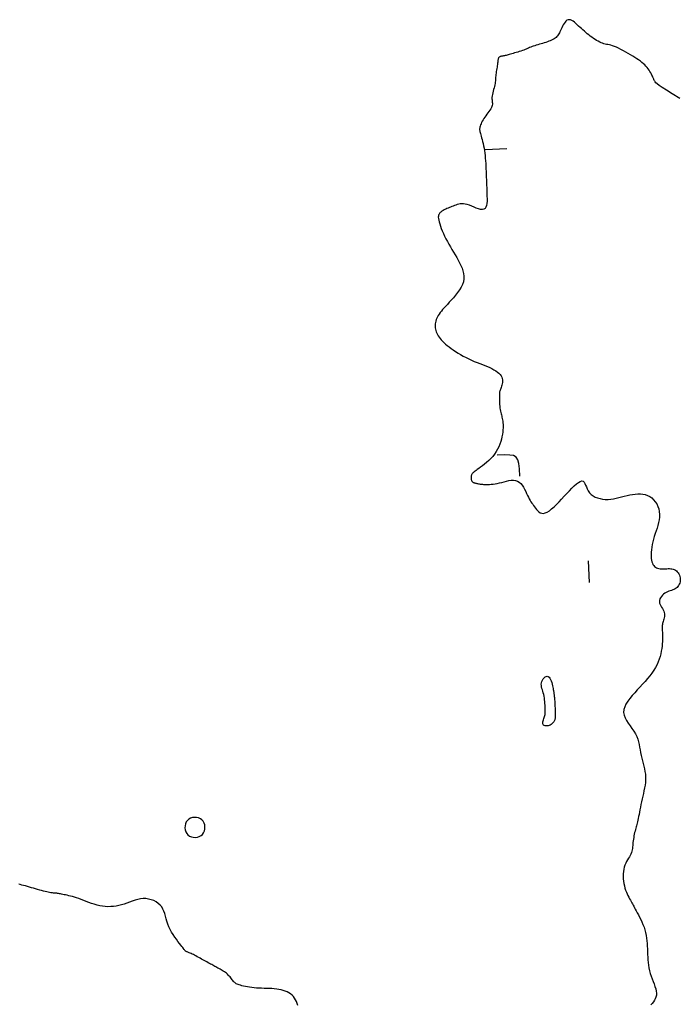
# Model space of a CAD drawing. Header units: millimetres. Extents: x 32690613 to 32693367, y 5343692 to 5344708.
# Tile 862 of 1009: x 32693231 to 32693261, y 5344105 to 5344150. Entities that reach past the tile are written whole.
import ezdxf

# ---------------------------------------------------------------- set-up
doc = ezdxf.new("R2010")
doc.units = ezdxf.units.MM
doc.header["$LTSCALE"] = 20
doc.layers.add('02-DGM_HL_492.50', color=92, linetype='Continuous')

msp = doc.modelspace()

# ---------------------------------------------------------------- linework, layer by layer
at = {"layer": '02-DGM_HL_492.50', "elevation": 492.5, "flags": 128}
for points in [[(32693260.986, 5344146.691), (32693260.645, 5344146.902), (32693260.381, 5344147.069), (32693260.186, 5344147.198), (32693260.047, 5344147.295), (32693259.954, 5344147.365), (32693259.896, 5344147.416), (32693259.863, 5344147.452), (32693259.844, 5344147.481), (32693259.829, 5344147.506), (32693259.817, 5344147.53), (32693259.806, 5344147.554), (32693259.795, 5344147.58), (32693259.783, 5344147.607), (32693259.771, 5344147.637), (32693259.755, 5344147.672), (32693259.737, 5344147.712), (32693259.714, 5344147.758), (32693259.687, 5344147.809), (32693259.656, 5344147.864), (32693259.621, 5344147.923), (32693259.581, 5344147.984), (32693259.537, 5344148.046), (32693259.489, 5344148.108), (32693259.437, 5344148.169), (32693259.38, 5344148.228), (32693259.319, 5344148.287), (32693259.253, 5344148.344), (32693259.181, 5344148.401), (32693259.104, 5344148.458), (32693259.021, 5344148.515), (32693258.931, 5344148.574), (32693258.835, 5344148.635), (32693258.732, 5344148.697), (32693258.624, 5344148.76), (32693258.514, 5344148.822), (32693258.402, 5344148.883), (32693258.292, 5344148.94), (32693258.186, 5344148.992), (32693258.084, 5344149.038), (32693257.991, 5344149.076), (32693257.907, 5344149.106), (32693257.831, 5344149.129), (32693257.761, 5344149.146), (32693257.696, 5344149.16), (32693257.634, 5344149.173), (32693257.574, 5344149.186), (32693257.514, 5344149.202), (32693257.452, 5344149.222), (32693257.387, 5344149.247), (32693257.319, 5344149.278), (32693257.249, 5344149.314), (32693257.177, 5344149.355), (32693257.105, 5344149.399), (32693257.032, 5344149.447), (32693256.96, 5344149.497), (32693256.888, 5344149.55), (32693256.818, 5344149.604), (32693256.749, 5344149.66), (32693256.682, 5344149.717), (32693256.615, 5344149.775), (32693256.549, 5344149.834), (32693256.483, 5344149.893), (32693256.418, 5344149.953), (32693256.353, 5344150.013), (32693256.288, 5344150.072), (32693256.224, 5344150.13), (32693256.16, 5344150.183), (32693256.098, 5344150.229), (32693256.037, 5344150.266), (32693255.979, 5344150.291), (32693255.923, 5344150.304), (32693255.869, 5344150.3), (32693255.819, 5344150.279), (32693255.773, 5344150.243), (32693255.729, 5344150.194), (32693255.688, 5344150.136), (32693255.65, 5344150.072), (32693255.615, 5344150.004), (32693255.583, 5344149.936), (32693255.553, 5344149.87), (32693255.525, 5344149.809), (32693255.499, 5344149.753), (32693255.473, 5344149.701), (32693255.446, 5344149.654), (32693255.419, 5344149.609), (32693255.389, 5344149.568), (32693255.355, 5344149.53), (32693255.317, 5344149.494), (32693255.274, 5344149.46), (32693255.226, 5344149.428), (32693255.174, 5344149.397), (32693255.117, 5344149.368), (32693255.056, 5344149.341), (32693254.992, 5344149.314), (32693254.924, 5344149.289), (32693254.854, 5344149.265), (32693254.78, 5344149.242), (32693254.705, 5344149.219), (32693254.63, 5344149.197), (32693254.555, 5344149.176), (32693254.481, 5344149.155), (32693254.409, 5344149.134), (32693254.341, 5344149.113), (32693254.276, 5344149.092), (32693254.217, 5344149.071), (32693254.162, 5344149.049), (32693254.109, 5344149.027), (32693254.058, 5344149.005), (32693254.006, 5344148.983), (32693253.953, 5344148.96), (32693253.898, 5344148.937), (32693253.839, 5344148.914), (32693253.775, 5344148.891), (32693253.707, 5344148.867), (32693253.636, 5344148.844), (32693253.564, 5344148.821), (32693253.492, 5344148.799), (32693253.422, 5344148.778), (32693253.354, 5344148.758), (32693253.29, 5344148.739), (32693253.23, 5344148.722), (32693253.175, 5344148.706), (32693253.125, 5344148.692), (32693253.078, 5344148.679), (32693253.035, 5344148.668), (32693252.994, 5344148.658), (32693252.955, 5344148.649), (32693252.918, 5344148.642), (32693252.883, 5344148.636), (32693252.849, 5344148.63), (32693252.817, 5344148.625), (32693252.787, 5344148.619), (32693252.76, 5344148.612), (32693252.736, 5344148.603), (32693252.715, 5344148.592), (32693252.698, 5344148.577), (32693252.685, 5344148.559), (32693252.675, 5344148.537), (32693252.668, 5344148.511), (32693252.662, 5344148.48), (32693252.658, 5344148.445), (32693252.653, 5344148.404), (32693252.648, 5344148.359), (32693252.642, 5344148.308), (32693252.634, 5344148.252), (32693252.624, 5344148.192), (32693252.613, 5344148.128), (32693252.602, 5344148.062), (32693252.59, 5344147.994), (32693252.579, 5344147.927), (32693252.57, 5344147.861), (32693252.562, 5344147.796), (32693252.556, 5344147.735), (32693252.551, 5344147.676), (32693252.548, 5344147.618), (32693252.544, 5344147.561), (32693252.539, 5344147.503), (32693252.532, 5344147.443), (32693252.523, 5344147.382), (32693252.511, 5344147.316), (32693252.495, 5344147.247), (32693252.477, 5344147.175), (32693252.457, 5344147.101), (32693252.437, 5344147.026), (32693252.418, 5344146.951), (32693252.402, 5344146.879), (32693252.39, 5344146.809), (32693252.383, 5344146.744), (32693252.383, 5344146.684), (32693252.386, 5344146.628), (32693252.392, 5344146.576), (32693252.398, 5344146.526), (32693252.402, 5344146.477), (32693252.403, 5344146.428), (32693252.397, 5344146.379), (32693252.383, 5344146.327), (32693252.359, 5344146.273), (32693252.327, 5344146.216), (32693252.288, 5344146.157), (32693252.244, 5344146.096), (32693252.197, 5344146.034), (32693252.149, 5344145.97), (32693252.101, 5344145.906), (32693252.054, 5344145.842), (32693252.012, 5344145.778), (32693251.974, 5344145.714), (32693251.939, 5344145.652), (32693251.909, 5344145.592), (32693251.883, 5344145.535), (32693251.861, 5344145.48), (32693251.844, 5344145.429), (32693251.831, 5344145.383), (32693251.822, 5344145.341), (32693251.818, 5344145.302), (32693251.817, 5344145.264), (32693251.821, 5344145.226), (32693251.828, 5344145.186), (32693251.839, 5344145.141), (32693251.853, 5344145.091), (32693251.869, 5344145.034), (32693251.889, 5344144.968), (32693251.91, 5344144.893), (32693251.932, 5344144.81), (32693251.955, 5344144.72), (32693251.978, 5344144.625), (32693252.001, 5344144.523), (32693252.021, 5344144.417), (32693252.039, 5344144.307), (32693252.055, 5344144.193), (32693252.068, 5344144.077), (32693252.078, 5344143.958), (32693252.087, 5344143.837), (32693252.094, 5344143.715), (32693252.1, 5344143.591), (32693252.106, 5344143.467), (32693252.11, 5344143.342), (32693252.115, 5344143.217), (32693252.12, 5344143.092), (32693252.125, 5344142.967), (32693252.13, 5344142.843), (32693252.135, 5344142.718), (32693252.14, 5344142.593), (32693252.145, 5344142.468), (32693252.149, 5344142.343), (32693252.154, 5344142.219), (32693252.156, 5344142.097), (32693252.155, 5344141.982), (32693252.147, 5344141.877), (32693252.131, 5344141.785), (32693252.104, 5344141.708), (32693252.065, 5344141.65), (32693252.011, 5344141.615), (32693251.942, 5344141.603), (32693251.859, 5344141.613), (32693251.765, 5344141.638), (32693251.665, 5344141.674), (32693251.56, 5344141.717), (32693251.454, 5344141.761), (32693251.35, 5344141.802), (32693251.252, 5344141.835), (32693251.161, 5344141.857), (32693251.077, 5344141.867), (32693251, 5344141.868), (32693250.928, 5344141.861), (32693250.86, 5344141.847), (32693250.795, 5344141.829), (32693250.732, 5344141.808), (32693250.67, 5344141.785), (32693250.609, 5344141.761), (32693250.548, 5344141.738), (32693250.488, 5344141.715), (32693250.43, 5344141.693), (32693250.374, 5344141.67), (32693250.321, 5344141.648), (32693250.272, 5344141.627), (32693250.227, 5344141.606), (32693250.186, 5344141.586), (32693250.15, 5344141.566), (32693250.117, 5344141.547), (32693250.087, 5344141.528), (32693250.061, 5344141.508), (32693250.037, 5344141.488), (32693250.015, 5344141.468), (32693249.994, 5344141.447), (32693249.975, 5344141.425), (32693249.957, 5344141.4), (32693249.943, 5344141.371), (32693249.931, 5344141.337), (32693249.925, 5344141.297), (32693249.923, 5344141.249), (32693249.928, 5344141.191), (32693249.94, 5344141.122), (32693249.959, 5344141.042), (32693249.986, 5344140.951), (32693250.019, 5344140.851), (32693250.059, 5344140.743), (32693250.105, 5344140.63), (32693250.156, 5344140.512), (32693250.212, 5344140.391), (32693250.274, 5344140.268), (32693250.339, 5344140.146), (32693250.407, 5344140.023), (32693250.478, 5344139.901), (32693250.55, 5344139.778), (32693250.622, 5344139.656), (32693250.695, 5344139.534), (32693250.766, 5344139.412), (32693250.834, 5344139.289), (32693250.9, 5344139.167), (32693250.96, 5344139.044), (32693251.012, 5344138.921), (32693251.054, 5344138.797), (32693251.083, 5344138.673), (32693251.098, 5344138.549), (32693251.095, 5344138.424), (32693251.073, 5344138.298), (32693251.03, 5344138.171), (32693250.969, 5344138.045), (32693250.894, 5344137.92), (32693250.807, 5344137.797), (32693250.714, 5344137.679), (32693250.616, 5344137.565), (32693250.519, 5344137.456), (32693250.426, 5344137.355), (32693250.34, 5344137.262), (32693250.261, 5344137.175), (32693250.189, 5344137.095), (32693250.123, 5344137.02), (32693250.064, 5344136.949), (32693250.011, 5344136.882), (32693249.963, 5344136.816), (32693249.922, 5344136.752), (32693249.885, 5344136.688), (32693249.854, 5344136.624), (32693249.827, 5344136.56), (32693249.806, 5344136.497), (32693249.791, 5344136.434), (32693249.78, 5344136.371), (32693249.775, 5344136.308), (32693249.775, 5344136.246), (32693249.78, 5344136.183), (32693249.79, 5344136.121), (32693249.805, 5344136.059), (32693249.826, 5344135.997), (32693249.852, 5344135.936), (32693249.883, 5344135.874), (32693249.919, 5344135.813), (32693249.961, 5344135.752), (32693250.007, 5344135.692), (32693250.06, 5344135.631), (32693250.118, 5344135.569), (32693250.182, 5344135.507), (32693250.253, 5344135.444), (32693250.331, 5344135.38), (32693250.416, 5344135.314), (32693250.509, 5344135.246), (32693250.609, 5344135.175), (32693250.716, 5344135.104), (32693250.829, 5344135.032), (32693250.947, 5344134.96), (32693251.069, 5344134.89), (32693251.194, 5344134.823), (32693251.32, 5344134.759), (32693251.447, 5344134.699), (32693251.574, 5344134.643), (32693251.7, 5344134.592), (32693251.824, 5344134.545), (32693251.945, 5344134.499), (32693252.062, 5344134.455), (32693252.174, 5344134.41), (32693252.28, 5344134.365), (32693252.38, 5344134.318), (32693252.471, 5344134.268), (32693252.555, 5344134.216), (32693252.63, 5344134.161), (32693252.696, 5344134.104), (32693252.751, 5344134.046), (32693252.797, 5344133.986), (32693252.832, 5344133.926), (32693252.856, 5344133.864), (32693252.869, 5344133.802), (32693252.871, 5344133.74), (32693252.866, 5344133.679), (32693252.854, 5344133.62), (32693252.838, 5344133.563), (32693252.82, 5344133.508), (32693252.8, 5344133.458), (32693252.782, 5344133.411), (32693252.766, 5344133.368), (32693252.754, 5344133.329), (32693252.743, 5344133.291), (32693252.735, 5344133.253), (32693252.729, 5344133.212), (32693252.725, 5344133.167), (32693252.722, 5344133.116), (32693252.721, 5344133.058), (32693252.721, 5344132.991), (32693252.722, 5344132.917), (32693252.724, 5344132.838), (32693252.728, 5344132.755), (32693252.733, 5344132.672), (32693252.74, 5344132.59), (32693252.749, 5344132.511), (32693252.759, 5344132.437), (32693252.771, 5344132.37), (32693252.784, 5344132.309), (32693252.798, 5344132.252), (32693252.813, 5344132.197), (32693252.827, 5344132.144), (32693252.841, 5344132.09), (32693252.854, 5344132.034), (32693252.866, 5344131.974), (32693252.876, 5344131.909), (32693252.883, 5344131.839), (32693252.888, 5344131.764), (32693252.89, 5344131.683), (32693252.888, 5344131.597), (32693252.883, 5344131.506), (32693252.873, 5344131.409), (32693252.859, 5344131.307), (32693252.839, 5344131.199), (32693252.814, 5344131.088), (32693252.783, 5344130.973), (32693252.744, 5344130.857), (32693252.698, 5344130.741), (32693252.643, 5344130.626), (32693252.579, 5344130.513), (32693252.505, 5344130.403), (32693252.421, 5344130.298), (32693252.329, 5344130.199), (32693252.232, 5344130.105), (32693252.133, 5344130.018), (32693252.035, 5344129.937), (32693251.941, 5344129.864), (32693251.853, 5344129.798), (32693251.775, 5344129.741), (32693251.707, 5344129.692), (32693251.651, 5344129.651), (32693251.605, 5344129.616), (32693251.567, 5344129.587), (32693251.536, 5344129.561), (32693251.512, 5344129.538), (32693251.492, 5344129.517), (32693251.476, 5344129.496), (32693251.462, 5344129.474), (32693251.451, 5344129.451), (32693251.441, 5344129.428), (32693251.434, 5344129.404), (32693251.429, 5344129.379), (32693251.426, 5344129.355), (32693251.424, 5344129.33), (32693251.425, 5344129.305), (32693251.426, 5344129.28), (32693251.43, 5344129.255), (32693251.435, 5344129.231), (32693251.442, 5344129.208), (32693251.451, 5344129.187), (32693251.462, 5344129.167), (32693251.475, 5344129.148), (32693251.49, 5344129.132), (32693251.507, 5344129.118), (32693251.527, 5344129.106), (32693251.548, 5344129.096), (32693251.572, 5344129.088), (32693251.599, 5344129.08), (32693251.627, 5344129.073), (32693251.657, 5344129.066), (32693251.69, 5344129.059), (32693251.725, 5344129.052), (32693251.762, 5344129.045), (32693251.802, 5344129.037), (32693251.845, 5344129.03), (32693251.892, 5344129.024), (32693251.943, 5344129.018), (32693251.999, 5344129.013), (32693252.059, 5344129.01), (32693252.124, 5344129.008), (32693252.194, 5344129.008), (32693252.27, 5344129.01), (32693252.351, 5344129.016), (32693252.436, 5344129.025), (32693252.527, 5344129.038), (32693252.623, 5344129.055), (32693252.723, 5344129.077), (32693252.829, 5344129.104), (32693252.938, 5344129.134), (32693253.048, 5344129.161), (32693253.157, 5344129.185), (32693253.264, 5344129.2), (32693253.367, 5344129.204), (32693253.465, 5344129.194), (32693253.554, 5344129.165), (32693253.634, 5344129.117), (32693253.706, 5344129.051), (32693253.77, 5344128.972), (32693253.828, 5344128.883), (32693253.88, 5344128.788), (32693253.927, 5344128.691), (32693253.972, 5344128.595), (32693254.013, 5344128.505), (32693254.054, 5344128.424), (32693254.093, 5344128.35), (32693254.132, 5344128.282), (32693254.17, 5344128.219), (32693254.21, 5344128.16), (32693254.25, 5344128.102), (32693254.291, 5344128.043), (32693254.334, 5344127.984), (32693254.379, 5344127.922), (32693254.428, 5344127.861), (32693254.48, 5344127.804), (32693254.536, 5344127.754), (32693254.598, 5344127.716), (32693254.666, 5344127.692), (32693254.741, 5344127.686), (32693254.823, 5344127.703), (32693254.914, 5344127.743), (32693255.011, 5344127.806), (32693255.116, 5344127.888), (32693255.225, 5344127.985), (32693255.338, 5344128.096), (32693255.455, 5344128.215), (32693255.574, 5344128.341), (32693255.694, 5344128.471), (32693255.814, 5344128.6), (32693255.931, 5344128.725), (32693256.046, 5344128.842), (32693256.155, 5344128.947), (32693256.256, 5344129.037), (32693256.349, 5344129.106), (32693256.431, 5344129.152), (32693256.5, 5344129.169), (32693256.556, 5344129.157), (32693256.602, 5344129.118), (32693256.64, 5344129.058), (32693256.675, 5344128.982), (32693256.71, 5344128.895), (32693256.749, 5344128.804), (32693256.797, 5344128.713), (32693256.855, 5344128.627), (32693256.928, 5344128.552), (32693257.014, 5344128.488), (32693257.112, 5344128.434), (32693257.219, 5344128.391), (32693257.333, 5344128.359), (32693257.453, 5344128.338), (32693257.576, 5344128.327), (32693257.701, 5344128.327), (32693257.826, 5344128.336), (32693257.95, 5344128.355), (32693258.074, 5344128.379), (32693258.198, 5344128.409), (32693258.322, 5344128.441), (32693258.446, 5344128.473), (32693258.57, 5344128.504), (32693258.694, 5344128.532), (32693258.818, 5344128.555), (32693258.941, 5344128.571), (32693259.063, 5344128.58), (32693259.182, 5344128.579), (32693259.297, 5344128.568), (32693259.409, 5344128.545), (32693259.514, 5344128.508), (32693259.614, 5344128.457), (32693259.706, 5344128.391), (32693259.79, 5344128.31), (32693259.865, 5344128.218), (32693259.93, 5344128.115), (32693259.983, 5344128.004), (32693260.023, 5344127.887), (32693260.05, 5344127.765), (32693260.063, 5344127.641), (32693260.06, 5344127.515), (32693260.045, 5344127.39), (32693260.019, 5344127.264), (32693259.985, 5344127.137), (32693259.945, 5344127.011), (32693259.902, 5344126.884), (32693259.86, 5344126.757), (32693259.819, 5344126.63), (32693259.782, 5344126.504), (32693259.751, 5344126.379), (32693259.724, 5344126.256), (32693259.703, 5344126.136), (32693259.686, 5344126.02), (32693259.676, 5344125.909), (32693259.671, 5344125.805), (32693259.671, 5344125.707), (32693259.678, 5344125.618), (32693259.69, 5344125.536), (32693259.708, 5344125.462), (32693259.731, 5344125.397), (32693259.76, 5344125.339), (32693259.793, 5344125.29), (32693259.831, 5344125.248), (32693259.874, 5344125.215), (32693259.921, 5344125.189), (32693259.972, 5344125.17), (32693260.026, 5344125.158), (32693260.083, 5344125.15), (32693260.142, 5344125.146), (32693260.203, 5344125.145), (32693260.265, 5344125.147), (32693260.327, 5344125.149), (32693260.389, 5344125.151), (32693260.451, 5344125.153), (32693260.512, 5344125.152), (32693260.572, 5344125.148), (32693260.63, 5344125.141), (32693260.686, 5344125.128), (32693260.738, 5344125.109), (32693260.788, 5344125.084), (32693260.834, 5344125.05), (32693260.876, 5344125.01), (32693260.914, 5344124.964), (32693260.946, 5344124.913), (32693260.973, 5344124.857), (32693260.993, 5344124.798), (32693261.006, 5344124.738), (32693261.013, 5344124.675), (32693261.011, 5344124.613), (32693261.003, 5344124.551), (32693260.987, 5344124.491), (32693260.965, 5344124.434), (32693260.937, 5344124.38), (32693260.903, 5344124.331), (32693260.864, 5344124.288), (32693260.821, 5344124.251), (32693260.773, 5344124.221), (32693260.722, 5344124.198), (32693260.668, 5344124.178), (32693260.611, 5344124.159), (32693260.552, 5344124.141), (32693260.492, 5344124.121), (32693260.431, 5344124.097), (32693260.369, 5344124.067), (32693260.309, 5344124.029), (32693260.25, 5344123.985), (32693260.196, 5344123.935), (32693260.147, 5344123.881), (32693260.107, 5344123.823), (32693260.076, 5344123.762), (32693260.058, 5344123.7), (32693260.052, 5344123.637), (32693260.062, 5344123.575), (32693260.084, 5344123.513), (32693260.115, 5344123.452), (32693260.151, 5344123.391), (32693260.189, 5344123.33), (32693260.225, 5344123.269), (32693260.257, 5344123.207), (32693260.28, 5344123.146), (32693260.293, 5344123.084), (32693260.295, 5344123.022), (32693260.29, 5344122.961), (32693260.279, 5344122.901), (32693260.264, 5344122.843), (32693260.247, 5344122.787), (32693260.23, 5344122.734), (32693260.215, 5344122.684), (32693260.203, 5344122.639), (32693260.194, 5344122.596), (32693260.188, 5344122.554), (32693260.185, 5344122.511), (32693260.184, 5344122.467), (32693260.184, 5344122.419), (32693260.186, 5344122.367), (32693260.188, 5344122.308), (32693260.19, 5344122.242), (32693260.193, 5344122.168), (32693260.194, 5344122.088), (32693260.195, 5344122.001), (32693260.193, 5344121.908), (32693260.19, 5344121.81), (32693260.183, 5344121.706), (32693260.174, 5344121.599), (32693260.16, 5344121.487), (32693260.142, 5344121.371), (32693260.118, 5344121.253), (32693260.088, 5344121.131), (32693260.05, 5344121.008), (32693260.002, 5344120.882), (32693259.946, 5344120.756), (32693259.878, 5344120.628), (32693259.799, 5344120.5), (32693259.71, 5344120.371), (32693259.613, 5344120.242), (32693259.507, 5344120.113), (32693259.396, 5344119.984), (32693259.281, 5344119.854), (32693259.163, 5344119.724), (32693259.043, 5344119.595), (32693258.923, 5344119.465), (32693258.808, 5344119.335), (32693258.7, 5344119.206), (32693258.604, 5344119.077), (32693258.524, 5344118.949), (32693258.463, 5344118.821), (32693258.426, 5344118.695), (32693258.416, 5344118.569), (32693258.435, 5344118.445), (32693258.48, 5344118.322), (32693258.545, 5344118.199), (32693258.623, 5344118.077), (32693258.709, 5344117.955), (32693258.796, 5344117.834), (32693258.88, 5344117.712), (32693258.954, 5344117.59), (32693259.014, 5344117.467), (32693259.061, 5344117.344), (32693259.098, 5344117.22), (32693259.127, 5344117.096), (32693259.15, 5344116.972), (32693259.171, 5344116.848), (32693259.192, 5344116.723), (32693259.216, 5344116.599), (32693259.243, 5344116.475), (32693259.275, 5344116.351), (32693259.307, 5344116.227), (32693259.339, 5344116.104), (32693259.368, 5344115.98), (32693259.393, 5344115.855), (32693259.411, 5344115.731), (32693259.421, 5344115.606), (32693259.421, 5344115.481), (32693259.412, 5344115.356), (32693259.396, 5344115.23), (32693259.374, 5344115.104), (32693259.348, 5344114.978), (32693259.319, 5344114.852), (32693259.289, 5344114.726), (32693259.26, 5344114.599), (32693259.233, 5344114.473), (32693259.207, 5344114.349), (32693259.184, 5344114.227), (32693259.161, 5344114.109), (32693259.14, 5344113.996), (32693259.121, 5344113.89), (32693259.102, 5344113.792), (32693259.084, 5344113.703), (32693259.067, 5344113.624), (32693259.05, 5344113.553), (32693259.034, 5344113.489), (32693259.018, 5344113.429), (32693259.002, 5344113.372), (32693258.986, 5344113.316), (32693258.97, 5344113.258), (32693258.954, 5344113.197), (32693258.937, 5344113.132), (32693258.921, 5344113.062), (32693258.905, 5344112.989), (32693258.89, 5344112.913), (32693258.876, 5344112.837), (32693258.863, 5344112.76), (32693258.852, 5344112.684), (32693258.843, 5344112.609), (32693258.837, 5344112.537), (32693258.831, 5344112.468), (32693258.826, 5344112.4), (32693258.819, 5344112.334), (32693258.81, 5344112.269), (32693258.796, 5344112.205), (32693258.778, 5344112.141), (32693258.753, 5344112.078), (32693258.72, 5344112.014), (32693258.682, 5344111.948), (32693258.64, 5344111.881), (32693258.596, 5344111.811), (32693258.553, 5344111.737), (32693258.511, 5344111.658), (32693258.474, 5344111.573), (32693258.442, 5344111.482), (32693258.419, 5344111.383), (32693258.403, 5344111.279), (32693258.395, 5344111.171), (32693258.393, 5344111.059), (32693258.398, 5344110.947), (32693258.409, 5344110.835), (32693258.426, 5344110.726), (32693258.448, 5344110.62), (32693258.476, 5344110.52), (32693258.507, 5344110.424), (32693258.541, 5344110.335), (32693258.577, 5344110.25), (32693258.615, 5344110.171), (32693258.653, 5344110.096), (32693258.689, 5344110.028), (32693258.724, 5344109.964), (32693258.757, 5344109.905), (32693258.787, 5344109.849), (32693258.817, 5344109.794), (32693258.848, 5344109.739), (32693258.879, 5344109.682), (32693258.914, 5344109.619), (32693258.951, 5344109.551), (32693258.994, 5344109.474), (32693259.041, 5344109.387), (32693259.092, 5344109.292), (32693259.146, 5344109.189), (32693259.2, 5344109.079), (32693259.253, 5344108.964), (32693259.303, 5344108.845), (32693259.349, 5344108.723), (32693259.389, 5344108.6), (32693259.421, 5344108.476), (32693259.447, 5344108.352), (32693259.467, 5344108.228), (32693259.481, 5344108.103), (32693259.492, 5344107.978), (32693259.5, 5344107.854), (32693259.506, 5344107.729), (32693259.511, 5344107.604), (32693259.516, 5344107.479), (32693259.522, 5344107.354), (32693259.53, 5344107.229), (32693259.541, 5344107.105), (32693259.556, 5344106.98), (32693259.576, 5344106.856), (32693259.601, 5344106.732), (32693259.634, 5344106.608), (32693259.673, 5344106.484), (32693259.718, 5344106.362), (32693259.764, 5344106.242), (32693259.809, 5344106.125), (32693259.85, 5344106.011), (32693259.884, 5344105.902), (32693259.908, 5344105.799), (32693259.919, 5344105.702), (32693259.915, 5344105.611), (32693259.897, 5344105.527), (32693259.868, 5344105.449), (32693259.828, 5344105.375), (32693259.78, 5344105.304), (32693259.726, 5344105.237), (32693259.669, 5344105.171)], [(32693253.071, 5344144.38), (32693252.071, 5344144.341)], [(32693253.656, 5344129.392), (32693253.641, 5344129.722), (32693253.618, 5344129.969), (32693253.574, 5344130.145), (32693253.497, 5344130.261), (32693253.375, 5344130.329), (32693253.196, 5344130.359), (32693252.948, 5344130.363), (32693252.618, 5344130.352)], [(32693256.849, 5344124.513), (32693256.81, 5344125.512)], [(32693243.491, 5344105.134), (32693243.463, 5344105.228), (32693243.427, 5344105.316), (32693243.385, 5344105.399), (32693243.337, 5344105.476), (32693243.281, 5344105.546), (32693243.22, 5344105.609), (32693243.152, 5344105.666), (32693243.077, 5344105.716), (32693242.997, 5344105.759), (32693242.912, 5344105.797), (32693242.82, 5344105.828), (32693242.724, 5344105.854), (32693242.623, 5344105.875), (32693242.518, 5344105.891), (32693242.408, 5344105.903), (32693242.295, 5344105.911), (32693242.179, 5344105.916), (32693242.062, 5344105.92), (32693241.944, 5344105.922), (32693241.827, 5344105.925), (32693241.71, 5344105.93), (32693241.596, 5344105.936), (32693241.485, 5344105.946), (32693241.377, 5344105.958), (32693241.275, 5344105.973), (32693241.177, 5344105.99), (32693241.086, 5344106.007), (32693241.002, 5344106.026), (32693240.925, 5344106.045), (32693240.857, 5344106.063), (32693240.799, 5344106.081), (32693240.748, 5344106.1), (32693240.704, 5344106.118), (32693240.666, 5344106.138), (32693240.632, 5344106.16), (32693240.6, 5344106.184), (32693240.571, 5344106.212), (32693240.542, 5344106.243), (32693240.512, 5344106.278), (32693240.481, 5344106.317), (32693240.448, 5344106.358), (32693240.414, 5344106.401), (32693240.379, 5344106.445), (32693240.341, 5344106.489), (32693240.301, 5344106.532), (32693240.259, 5344106.574), (32693240.215, 5344106.612), (32693240.168, 5344106.649), (32693240.12, 5344106.683), (32693240.071, 5344106.715), (32693240.022, 5344106.745), (32693239.972, 5344106.774), (32693239.922, 5344106.802), (32693239.874, 5344106.828), (32693239.827, 5344106.854), (32693239.78, 5344106.88), (32693239.734, 5344106.905), (32693239.687, 5344106.93), (32693239.64, 5344106.956), (32693239.592, 5344106.983), (32693239.542, 5344107.01), (32693239.49, 5344107.038), (32693239.436, 5344107.068), (32693239.379, 5344107.099), (32693239.32, 5344107.132), (32693239.26, 5344107.165), (32693239.198, 5344107.199), (32693239.135, 5344107.233), (32693239.071, 5344107.268), (32693239.007, 5344107.303), (32693238.944, 5344107.338), (32693238.881, 5344107.372), (32693238.819, 5344107.406), (32693238.759, 5344107.438), (32693238.702, 5344107.468), (32693238.648, 5344107.495), (32693238.598, 5344107.52), (32693238.553, 5344107.541), (32693238.514, 5344107.558), (32693238.479, 5344107.573), (32693238.448, 5344107.584), (32693238.421, 5344107.594), (32693238.397, 5344107.603), (32693238.377, 5344107.612), (32693238.358, 5344107.622), (32693238.341, 5344107.633), (32693238.326, 5344107.646), (32693238.31, 5344107.663), (32693238.292, 5344107.684), (32693238.27, 5344107.711), (32693238.244, 5344107.746), (32693238.212, 5344107.79), (32693238.172, 5344107.843), (32693238.122, 5344107.908), (32693238.062, 5344107.985), (32693237.994, 5344108.073), (32693237.921, 5344108.17), (32693237.845, 5344108.276), (32693237.77, 5344108.388), (32693237.698, 5344108.505), (32693237.632, 5344108.626), (32693237.575, 5344108.748), (32693237.529, 5344108.871), (32693237.49, 5344108.994), (32693237.457, 5344109.115), (32693237.426, 5344109.232), (32693237.392, 5344109.346), (32693237.354, 5344109.455), (32693237.307, 5344109.558), (32693237.248, 5344109.653), (32693237.174, 5344109.74), (32693237.088, 5344109.817), (32693236.989, 5344109.885), (32693236.882, 5344109.941), (32693236.767, 5344109.985), (32693236.647, 5344110.016), (32693236.524, 5344110.034), (32693236.399, 5344110.037), (32693236.274, 5344110.024), (32693236.15, 5344110), (32693236.026, 5344109.965), (32693235.903, 5344109.923), (32693235.779, 5344109.878), (32693235.656, 5344109.832), (32693235.533, 5344109.787), (32693235.409, 5344109.748), (32693235.285, 5344109.716), (32693235.161, 5344109.691), (32693235.037, 5344109.675), (32693234.912, 5344109.666), (32693234.787, 5344109.665), (32693234.662, 5344109.672), (32693234.536, 5344109.686), (32693234.41, 5344109.709), (32693234.284, 5344109.739), (32693234.158, 5344109.775), (32693234.034, 5344109.816), (32693233.911, 5344109.86), (32693233.79, 5344109.905), (32693233.674, 5344109.95), (32693233.561, 5344109.993), (32693233.452, 5344110.033), (32693233.349, 5344110.068), (32693233.252, 5344110.099), (32693233.159, 5344110.125), (32693233.072, 5344110.148), (32693232.991, 5344110.168), (32693232.915, 5344110.186), (32693232.844, 5344110.201), (32693232.778, 5344110.215), (32693232.717, 5344110.227), (32693232.662, 5344110.239), (32693232.61, 5344110.249), (32693232.563, 5344110.259), (32693232.518, 5344110.267), (32693232.477, 5344110.273), (32693232.437, 5344110.279), (32693232.4, 5344110.284), (32693232.364, 5344110.287), (32693232.328, 5344110.289), (32693232.291, 5344110.292), (32693232.252, 5344110.295), (32693232.209, 5344110.299), (32693232.163, 5344110.306), (32693232.11, 5344110.314), (32693232.051, 5344110.325), (32693231.984, 5344110.34), (32693231.91, 5344110.358), (32693231.83, 5344110.379), (32693231.746, 5344110.402), (32693231.657, 5344110.427), (32693231.565, 5344110.453), (32693231.471, 5344110.48), (32693231.377, 5344110.508), (32693231.282, 5344110.535), (32693231.188, 5344110.562), (32693231.096, 5344110.588), (32693231.008, 5344110.613), (32693230.923, 5344110.636), (32693230.843, 5344110.657), (32693230.769, 5344110.675), (32693230.702, 5344110.69)]]:
    msp.add_lwpolyline(points, dxfattribs=at)
for points in [[(32693255.053, 5344117.988), (32693255.007, 5344117.97), (32693254.96, 5344117.956), (32693254.911, 5344117.949), (32693254.863, 5344117.947), (32693254.819, 5344117.952), (32693254.78, 5344117.963), (32693254.749, 5344117.982), (32693254.727, 5344118.008), (32693254.715, 5344118.043), (32693254.713, 5344118.084), (32693254.719, 5344118.13), (32693254.73, 5344118.18), (32693254.745, 5344118.233), (32693254.763, 5344118.285), (32693254.78, 5344118.337), (32693254.795, 5344118.386), (32693254.807, 5344118.432), (32693254.816, 5344118.475), (32693254.822, 5344118.517), (32693254.825, 5344118.559), (32693254.826, 5344118.604), (32693254.826, 5344118.651), (32693254.824, 5344118.704), (32693254.822, 5344118.763), (32693254.819, 5344118.829), (32693254.816, 5344118.901), (32693254.812, 5344118.978), (32693254.805, 5344119.059), (32693254.797, 5344119.142), (32693254.787, 5344119.224), (32693254.773, 5344119.306), (32693254.756, 5344119.385), (32693254.736, 5344119.461), (32693254.714, 5344119.533), (32693254.692, 5344119.602), (32693254.672, 5344119.669), (32693254.656, 5344119.734), (32693254.646, 5344119.798), (32693254.644, 5344119.861), (32693254.652, 5344119.923), (32693254.67, 5344119.986), (32693254.699, 5344120.047), (32693254.735, 5344120.103), (32693254.777, 5344120.151), (32693254.822, 5344120.189), (32693254.869, 5344120.213), (32693254.916, 5344120.223), (32693254.96, 5344120.214), (32693255, 5344120.184), (32693255.036, 5344120.138), (32693255.068, 5344120.079), (32693255.097, 5344120.01), (32693255.121, 5344119.936), (32693255.142, 5344119.861), (32693255.159, 5344119.788), (32693255.174, 5344119.721), (32693255.185, 5344119.664), (32693255.194, 5344119.616), (32693255.201, 5344119.576), (32693255.206, 5344119.541), (32693255.21, 5344119.512), (32693255.213, 5344119.486), (32693255.215, 5344119.462), (32693255.218, 5344119.44), (32693255.221, 5344119.416), (32693255.225, 5344119.392), (32693255.229, 5344119.364), (32693255.234, 5344119.333), (32693255.238, 5344119.296), (32693255.243, 5344119.254), (32693255.247, 5344119.204), (32693255.252, 5344119.146), (32693255.256, 5344119.08), (32693255.261, 5344119.006), (32693255.265, 5344118.928), (32693255.269, 5344118.847), (32693255.272, 5344118.766), (32693255.275, 5344118.688), (32693255.278, 5344118.614), (32693255.281, 5344118.547), (32693255.283, 5344118.489), (32693255.285, 5344118.439), (32693255.285, 5344118.396), (32693255.284, 5344118.357), (32693255.282, 5344118.323), (32693255.277, 5344118.291), (32693255.27, 5344118.26), (32693255.26, 5344118.229), (32693255.247, 5344118.197), (32693255.231, 5344118.164), (32693255.211, 5344118.13), (32693255.188, 5344118.097), (32693255.161, 5344118.066), (32693255.129, 5344118.037), (32693255.093, 5344118.01)], [(32693238.427, 5344113.619), (32693238.375, 5344113.547), (32693238.339, 5344113.464), (32693238.319, 5344113.374), (32693238.315, 5344113.281), (32693238.327, 5344113.188), (32693238.354, 5344113.1), (32693238.396, 5344113.02), (32693238.453, 5344112.952), (32693238.525, 5344112.9), (32693238.608, 5344112.865), (32693238.698, 5344112.845), (32693238.791, 5344112.841), (32693238.884, 5344112.852), (32693238.972, 5344112.879), (32693239.052, 5344112.921), (32693239.119, 5344112.978), (32693239.171, 5344113.05), (32693239.207, 5344113.133), (32693239.227, 5344113.223), (32693239.231, 5344113.316), (32693239.22, 5344113.409), (32693239.193, 5344113.497), (32693239.151, 5344113.577), (32693239.093, 5344113.645), (32693239.022, 5344113.697), (32693238.939, 5344113.732), (32693238.849, 5344113.752), (32693238.755, 5344113.756), (32693238.663, 5344113.745), (32693238.574, 5344113.718), (32693238.495, 5344113.676)]]:
    msp.add_lwpolyline(points, close=True, dxfattribs=at)

doc.saveas('drawing.dxf')
